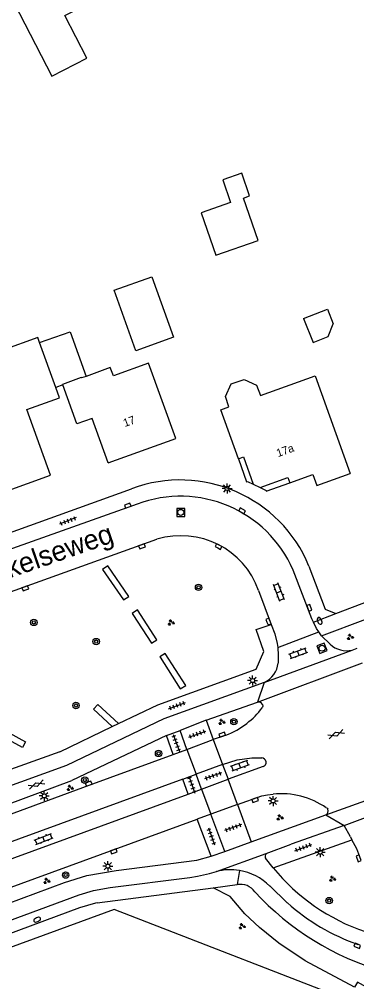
# Model space of a CAD drawing. Extents: x 137999 to 141000, y 397500 to 400501.
# Drawn here: x 138433.9 to 138476, y 400126.8 to 400247 of the extents above; entities that cross this region are included whole.
import ezdxf

# ---------------------------------------------------------------- set-up
doc = ezdxf.new("R2010")
doc.units = 0
for name, color, linetype in [('gg-afsc-erfafscheiding', 7, 'Continuous'), ('gg-anno-huisnummerreeks BGT', 7, 'Continuous'), ('gg-anno-openbare ruimte label', 7, 'Continuous'), ('gg-bbg-gedigitaliseerde bebouwing', 7, 'Continuous'), ('gg-bbg-gedigitaliseerde bijgebouw', 7, 'Continuous'), ('gg-bbg-hoofdgebouw', 7, 'Continuous'), ('gg-bbg-luifel en loopbrug', 7, 'Continuous'), ('gg-bbg-onder overbouw', 7, 'Continuous'), ('gg-bbg-pand overbouw', 7, 'Continuous'), ('gg-knt-verharding', 7, 'Continuous'), ('gg-knt-verharding nz', 7, 'Continuous'), ('gt-grn-groengrens', 7, 'Continuous'), ('gt-grn-weggrens', 7, 'Continuous'), ('gt-symb-boom', 7, 'Continuous'), ('gt-symb-brandkraan', 7, 'Continuous'), ('gt-symb-gesloten verharding', 7, 'Continuous'), ('gt-symb-groenvak', 7, 'Continuous'), ('gt-symb-klinker verharding', 7, 'Continuous'), ('gt-symb-kolk', 7, 'Continuous'), ('gt-symb-lichtmast', 7, 'Continuous'), ('gt-symb-rioolschacht', 7, 'Continuous'), ('gt-symb-tegel verharding', 7, 'Continuous')]:
    doc.layers.add(name, color=color, linetype=linetype)

# ---------------------------------------------------------------- blocks, each defined once
blk = doc.blocks.new('gt0-KL1')
at = {"layer": 'gt-symb-klinker verharding'}
for p, q in [((-1.15, 0.3), (1.15, 0.3)), ((-1, -0.3), (-1, 0.3)), ((-0.5, 0.3), (-0.5, 0.45)), ((0, -0.3), (0, 0.3)), ((0.5, 0.3), (0.5, 0.45)), ((1, -0.3), (1, 0.3)), ((-1.15, -0.3), (1.15, -0.3)), ((-0.5, -0.45), (-0.5, -0.3)), ((0.5, -0.45), (0.5, -0.3))]:
    blk.add_line(p, q, dxfattribs=at)
blk = doc.blocks.new('gt0-RS')
at = {"layer": 'gt-symb-rioolschacht'}
blk.add_lwpolyline([(-0.5, -0.5), (0.5, -0.5), (0.5, 0.5), (-0.5, 0.5)], close=True, dxfattribs=at)
blk.add_circle((0, 0), 0.375, dxfattribs=at)
blk = doc.blocks.new('gt0-GRVAK')
at = {"layer": 'gt-symb-groenvak'}
for p, q in [((-0.11, 0.19), (-0.23, 0.24)), ((-0.18, 0.15), (0.09, 0.15)), ((-0.09, 0.21), (-0.16, 0.32)), ((-0.05, 0.21), (-0.05, 0.39)), ((0, 0.21), (0.06, 0.32)), ((0.02, 0.19), (0.13, 0.24)), ((0.26, -0.05), (0.2, 0.06)), ((0.31, -0.05), (0.31, 0.13)), ((0.35, -0.05), (0.41, 0.06)), ((-0.24, -0.23), (-0.36, -0.18)), ((-0.32, -0.26), (-0.05, -0.26)), ((-0.23, -0.21), (-0.29, -0.09)), ((-0.18, -0.2), (-0.18, -0.02)), ((-0.14, -0.21), (-0.07, -0.09)), ((-0.12, -0.23), (0, -0.18)), ((0.24, -0.07), (0.12, -0.02)), ((0.17, -0.11), (0.44, -0.11)), ((0.37, -0.07), (0.49, -0.02))]:
    blk.add_line(p, q, dxfattribs=at)
blk = doc.blocks.new('gt0-BR')
at = {"layer": 'gt-symb-brandkraan'}
for centre, radius, start, end in [((-0.24, 0), 0.206, 107.5669, 252.4331), ((0.6, -2.66), 3, 106.892, 107.5669), ((0, -0.69), 0.938, 73.108, 106.892), ((-0.6, -2.66), 3, 72.4331, 73.108), ((0.24, 0), 0.206, 287.567, 72.4331), ((0.6, 2.66), 3, 252.4331, 253.108), ((0, 0.69), 0.938, 253.108, 286.8921), ((-0.6, 2.66), 3, 286.8921, 287.567)]:
    blk.add_arc(centre, radius, start, end, dxfattribs=at)
blk = doc.blocks.new('gt0-KOLK')
at = {"layer": 'gt-symb-kolk'}
blk.add_lwpolyline([(0, 0), (0.37, 0), (0.37, 0.4), (-0.38, 0.4), (-0.38, 0), (0, 0)], dxfattribs=at)
blk = doc.blocks.new('gt0-GESVH1')
at = {"layer": 'gt-symb-gesloten verharding'}
for p, q in [((-0.99, -0.26), (0.01, 0.24)), ((0.01, -0.26), (-0.99, 0.24)), ((0.01, 0.24), (1.01, -0.26)), ((1.01, 0.24), (0.01, -0.26))]:
    blk.add_line(p, q, dxfattribs=at)
blk = doc.blocks.new('gt0-TEG1')
at = {"layer": 'gt-symb-tegel verharding'}
for p, q in [((-1.13, 0), (1.12, 0)), ((-0.9, -0.25), (-0.9, 0.25)), ((-0.45, -0.25), (-0.45, 0.25)), ((0, -0.25), (0, 0.25)), ((0.45, -0.25), (0.45, 0.25)), ((0.9, -0.25), (0.9, 0.25))]:
    blk.add_line(p, q, dxfattribs=at)
blk = doc.blocks.new('gt0-LMAST')
at = {"layer": 'gt-symb-lichtmast'}
for p, q in [((-0.18, 0.17), (-0.45, 0.44)), ((0, 0.25), (0, 0.62)), ((0.17, 0.17), (0.44, 0.44)), ((-0.25, 0), (-0.63, 0)), ((-0.18, -0.18), (-0.45, -0.45)), ((0, -0.25), (0, -0.63)), ((0.44, -0.45), (0.17, -0.18)), ((0.25, 0), (0.62, 0))]:
    blk.add_line(p, q, dxfattribs=at)
blk.add_circle((0, 0), 0.25, dxfattribs=at)
blk = doc.blocks.new('gt0-BOOM')
at = {"layer": 'gt-symb-boom'}
for radius in [0.4, 0.2]:
    blk.add_circle((0, 0), radius, dxfattribs=at)

msp = doc.modelspace()

# ---------------------------------------------------------------- linework, layer by layer
at = {"layer": 'gg-afsc-erfafscheiding'}
msp.add_lwpolyline([(138478.12, 400123.23), (138445.74, 400135.8), (138423.77, 400127.8)], dxfattribs=at)
at = {"layer": 'gg-bbg-gedigitaliseerde bebouwing'}
msp.add_lwpolyline([(138430.49, 400254.29), (138437.96, 400239.91), (138442.33, 400242.16), (138439.58, 400247.48), (138445.79, 400250.68), (138440.15, 400261.64)], dxfattribs=at)
at = {"layer": 'gg-bbg-gedigitaliseerde bijgebouw'}
for points in [[(138458.4, 400217.55), (138463.7, 400219.37), (138461.87, 400224.67), (138462.62, 400224.93), (138461.65, 400227.76), (138459.28, 400226.95), (138460.26, 400224.11), (138456.58, 400222.84), (138458.4, 400217.55)], [(138453.14, 400207.3), (138448.42, 400205.61), (138445.73, 400213.15), (138450.44, 400214.83), (138453.14, 400207.3)], [(138469.37, 400209.62), (138472.34, 400210.81), (138473.08, 400208.96)], [(138469.37, 400209.62), (138470.56, 400206.65), (138472.42, 400207.4), (138473.08, 400208.96)]]:
    msp.add_lwpolyline(points, dxfattribs=at)
at = {"layer": 'gg-bbg-hoofdgebouw'}
for p, q in [((138438.44, 400201.02), (138436.43, 400206.62)), ((138444.99, 400191.59), (138453.43, 400194.66)), ((138463.09, 400188.92), (138463.94, 400188.51))]:
    msp.add_line(p, q, dxfattribs=at)
for points in [[(138436.43, 400206.62), (138436.2, 400207.27), (138431.82, 400205.68), (138432.73, 400203.14), (138425.01, 400200.35)], [(138453.43, 400194.66), (138450.03, 400204.05), (138445.65, 400202.47), (138445.24, 400203.49), (138442.22, 400202.4)], [(138442.22, 400202.4), (138441.65, 400202.2), (138441.62, 400202.25), (138439.29, 400201.4), (138439.32, 400201.33)], [(138461.23, 400192.12), (138459.04, 400198.24), (138460.06, 400198.61), (138459.61, 400199.9), (138460.34, 400201.46), (138461.95, 400202.03), (138463.51, 400201.3), (138463.98, 400200.01), (138470.82, 400202.45), (138475.19, 400190.27)], [(138425.01, 400200.35), (138426.99, 400194.87), (138426.32, 400194.66), (138429.13, 400186.95), (138437.79, 400190.07), (138434.84, 400198.26), (138438.91, 400199.72), (138438.44, 400201.02)], [(138444.99, 400191.59), (138442.99, 400197.16), (138441.07, 400196.48), (138439.32, 400201.33)], [(138467.64, 400189.11), (138470.54, 400190.15), (138471.03, 400188.79), (138475.19, 400190.27)]]:
    msp.add_lwpolyline(points, dxfattribs=at)
at = {"layer": 'gg-bbg-luifel en loopbrug'}
msp.add_line((138439.32, 400201.33), (138438.44, 400201.02), dxfattribs=at)
msp.add_lwpolyline([(138436.43, 400206.62), (138440.22, 400207.98), (138442.22, 400202.4)], dxfattribs=at)
at = {"layer": 'gg-bbg-onder overbouw'}
for points in [[(138461.23, 400192.12), (138461.87, 400192.36), (138463.09, 400188.92)], [(138463.94, 400188.51), (138467.41, 400189.76), (138467.64, 400189.11)]]:
    msp.add_lwpolyline(points, dxfattribs=at)
at = {"layer": 'gg-bbg-pand overbouw'}
for points in [[(138461.23, 400192.12), (138462.25, 400189.24), (138462.35, 400189.27), (138463.09, 400188.92)], [(138463.94, 400188.51), (138464.68, 400188.16), (138464.72, 400188.07), (138467.64, 400189.11)]]:
    msp.add_lwpolyline(points, dxfattribs=at)
at = {"layer": 'gg-knt-verharding'}
for p, q in [((138429.01, 400181.57), (138447.9, 400188.37)), ((138448.59, 400186.44), (138416.78, 400175.1)), ((138432.32, 400175.33), (138451.06, 400182.05)), ((138473.4, 400172.79), (138496.26, 400181.48)), ((138463.75, 400175.65), (138465.33, 400171.42)), ((138471.6, 400170), (138477.12, 400172.08)), ((138466.14, 400168.53), (138471.29, 400170.51)), ((138471.6, 400170), (138471.29, 400170.51)), ((138471.6, 400170), (138472.67, 400168.94)), ((138475.42, 400168.22), (138476.05, 400168.45)), ((138457.22, 400159.45), (138463.62, 400161.7)), ((138438.96, 400155.52), (138445.49, 400158.66)), ((138445.49, 400158.66), (138446.26, 400159.03)), ((138457.22, 400159.45), (138453.96, 400158.19)), ((138457.22, 400159.45), (138458.08, 400157.03)), ((138452.28, 400157.55), (138440.45, 400151.91)), ((138452.28, 400157.55), (138453.96, 400158.19)), ((138453.11, 400155.18), (138452.28, 400157.55)), ((138459.67, 400157.58), (138458.08, 400157.03)), ((138454.8, 400155.81), (138458.08, 400157.03)), ((138438.96, 400155.52), (138428.59, 400151.83)), ((138442.62, 400151.36), (138453.11, 400155.18)), ((138453.11, 400155.18), (138454.8, 400155.81)), ((138459.26, 400153.91), (138455.97, 400152.7)), ((138459.26, 400153.91), (138459.94, 400152.08)), ((138439.77, 400153.79), (138427.61, 400149.41)), ((138454.29, 400152.08), (138455.97, 400152.7)), ((138464.32, 400153.66), (138459.94, 400152.08)), ((138454.29, 400152.08), (138427.5, 400142.31)), ((138454.95, 400150.24), (138454.29, 400152.08)), ((138456.64, 400150.86), (138459.94, 400152.08)), ((138428.15, 400140.42), (138454.95, 400150.24)), ((138454.95, 400150.24), (138456.64, 400150.86)), ((138461.11, 400148.95), (138457.78, 400147.73)), ((138461.11, 400148.95), (138462.81, 400144.26)), ((138431.95, 400138.29), (138456.09, 400147.11)), ((138457.78, 400147.73), (138456.09, 400147.11)), ((138457.84, 400142.46), (138456.09, 400147.11)), ((138462.81, 400144.26), (138472.15, 400147.63)), ((138474.42, 400146.32), (138467.83, 400143.98)), ((138475.21, 400144.88), (138474.42, 400146.32)), ((138459.54, 400143.07), (138462.81, 400144.26)), ((138465.56, 400141.02), (138475.4, 400144.54)), ((138475.21, 400144.88), (138475.4, 400144.54)), ((138457.84, 400142.46), (138459.54, 400143.07)), ((138464.7, 400142.8), (138467.83, 400143.98)), ((138458.51, 400140.55), (138464.7, 400142.8)), ((138465.56, 400141.02), (138464.62, 400142.22)), ((138443.61, 400136.67), (138458.09, 400138.53)), ((138458.09, 400138.53), (138461.08, 400138.92)), ((138465.14, 400138.76), (138467.34, 400136.67))]:
    msp.add_line(p, q, dxfattribs=at)
for points in [[(138470.59, 400171.72), (138470.39, 400172.11), (138468.07, 400178.21)], [(138470.04, 400178.69), (138472.07, 400173.34), (138473.4, 400172.79)], [(138446.26, 400159.03), (138451.18, 400161.4), (138463.47, 400165.83), (138464.42, 400168.04), (138463.47, 400170.79), (138465.33, 400171.42)], [(138465.33, 400171.42), (138465.77, 400170.25), (138466.06, 400169.04), (138466.14, 400168.53)], [(138471.29, 400170.51), (138471, 400170.93), (138470.59, 400171.72)], [(138466.14, 400168.53), (138466.21, 400167.57), (138466.19, 400166.61)], [(138464.46, 400164.18), (138451.93, 400159.65), (138439.77, 400153.79)], [(138464.24, 400161.41), (138464.27, 400161.21), (138464.21, 400161.01)], [(138459.26, 400153.91), (138461.1, 400154.53), (138462.93, 400154.78), (138464.14, 400154.75)], [(138428.29, 400147.51), (138428.32, 400147.43), (138440.45, 400151.91)], [(138426.37, 400145.42), (138428.91, 400146.3), (138442.62, 400151.36)], [(138461.11, 400148.95), (138464.15, 400150), (138464.85, 400150.14), (138465.56, 400150.24)], [(138472.21, 400148.53), (138472.32, 400148.46), (138472.39, 400148.34)], [(138476.51, 400142.06), (138476.03, 400143.4), (138475.4, 400144.54)], [(138428.75, 400135.21), (138439.53, 400139.17), (138442.33, 400140.05), (138445.96, 400140.69), (138456.06, 400141.99), (138457.84, 400142.46)], [(138445.25, 400138.57), (138455.18, 400139.83), (138456.14, 400139.99), (138457.63, 400140.31), (138458.51, 400140.55)], [(138418.82, 400129.32), (138441.35, 400137.67), (138443.15, 400138.19), (138445.25, 400138.57)], [(138443.61, 400136.67), (138443.38, 400136.63), (138441.42, 400136.02), (138423.22, 400129.29)]]:
    msp.add_lwpolyline(points, dxfattribs=at)
for centre, radius, start, end in [((138453.96, 400172.06), 17.4, 22.4165, 110.3761), ((138454.01, 400172.11), 15.32, 23.4384, 110.7398), ((138454.07, 400172.23), 10.27, 19.4366, 107.0224), ((138474.74, 400171.22), 3.08, 227.8296, 282.7489), ((138463.2, 400166.91), 3.01, 294.9233, 354.1268), ((138463.78, 400161.23), 0.494, 21.912, 108.5141), ((138455.87, 400167.33), 10.46, 307.7821, 322.8389), ((138455.85, 400167.34), 10.48, 291.3729, 307.8519), ((138464.13, 400154.19), 0.562, 289.9292, 88.6202), ((138466.54, 400140.27), 10.01, 55.5369, 95.6294), ((138471.87, 400148.13), 0.571, 299.2566, 22.3419), ((138465.02, 400142.46), 0.465, 131.9666, 210.9239), ((138460.27, 400133.96), 6.83, 80.6733, 104.9879), ((138460.28, 400133.94), 6.84, 44.725, 80.7139), ((138485.35, 400157.27), 25.6, 219.3867, 251.0731), ((138461.49, 400136.74), 2.22, 35.79, 100.5803), ((138488.88, 400161.47), 34.7, 222.4881, 253.9804), ((138484.42, 400155.49), 25.41, 227.7885, 250.9841)]:
    msp.add_arc(centre, radius, start, end, dxfattribs=at)
at = {"layer": 'gg-knt-verharding nz'}
for p, q in [((138464.46, 400164.18), (138475.42, 400168.22)), ((138463.62, 400161.7), (138476.71, 400166.63)), ((138454.8, 400155.81), (138453.96, 400158.19)), ((138456.64, 400150.86), (138455.97, 400152.7)), ((138472.15, 400147.63), (138479.41, 400150.26)), ((138474.42, 400146.32), (138479.64, 400148.25)), ((138459.54, 400143.07), (138457.78, 400147.73))]:
    msp.add_line(p, q, dxfattribs=at)
at = {"layer": 'gt-grn-groengrens'}
for points in [[(138444.29, 400178.29), (138446.91, 400174.48), (138447.57, 400174.93), (138444.95, 400178.74), (138444.29, 400178.29)], [(138448.05, 400172.65), (138450.37, 400169.08), (138451.04, 400169.51), (138448.63, 400173.23), (138447.96, 400172.79), (138448.05, 400172.65)], [(138451.46, 400167.33), (138453.98, 400163.38), (138454.66, 400163.81), (138452.1, 400167.81), (138451.43, 400167.38), (138451.46, 400167.33)], [(138445.49, 400158.66), (138443.15, 400160.85), (138443.7, 400161.43), (138446.26, 400159.03)], [(138434.68, 400156.76), (138434.3, 400156.05), (138429.77, 400158.49), (138430.15, 400159.2), (138434.68, 400156.76)], [(138477.74, 400124.35), (138477.23, 400126.12), (138476.09, 400126.73), (138475.74, 400126.12), (138469.58, 400129.41), (138466.27, 400131.6), (138463.87, 400133.55), (138462.04, 400135.26), (138460.22, 400137.45), (138458.09, 400138.53)]]:
    msp.add_lwpolyline(points, dxfattribs=at)
at = {"layer": 'gt-grn-weggrens'}
for p, q in [((138470.59, 400171.72), (138473.4, 400172.79)), ((138464.46, 400164.18), (138463.62, 400161.7)), ((138458.08, 400157.03), (138459.26, 400153.91)), ((138454.8, 400155.81), (138455.97, 400152.7)), ((138461.11, 400148.95), (138459.94, 400152.08)), ((138456.64, 400150.86), (138457.78, 400147.73)), ((138472.15, 400147.63), (138474.42, 400146.32)), ((138461.38, 400140.69), (138461.08, 400138.92))]:
    msp.add_line(p, q, dxfattribs=at)

# ---------------------------------------------------------------- block references
at = {"layer": 'gt-symb-boom'}
for p in [(138456.26, 400176.05), (138435.7, 400171.67), (138443.48, 400169.28), (138440.96, 400161.3), (138460.67, 400159.28), (138451.27, 400155.31), (138442.07, 400151.98), (138439.67, 400140.12), (138472.56, 400136.93)]:
    msp.add_blockref('gt0-BOOM', p, dxfattribs=at)
at = {"layer": 'gt-symb-brandkraan'}
for p, rotation in [((138471.37, 400171.86), -66.04914468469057), ((138436.12, 400134.55), 23.642501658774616)]:
    msp.add_blockref('gt0-BR', p, dxfattribs=dict(at, rotation=rotation))
at = {"layer": 'gt-symb-gesloten verharding', "rotation": 20.120165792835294}
for p in [(138473.42, 400157.72), (138436.02, 400151.42)]:
    msp.add_blockref('gt0-GESVH1', p, dxfattribs=at)
at = {"layer": 'gt-symb-groenvak'}
for p in [(138452.82, 400171.65), (138475.18, 400169.84), (138459.15, 400159.24), (138440.21, 400150.99), (138466.4, 400147.3), (138437.3, 400139.38), (138472.96, 400139.64), (138461.68, 400133.71)]:
    msp.add_blockref('gt0-GRVAK', p, dxfattribs=at)
at = {"layer": 'gt-symb-klinker verharding'}
for p, rotation in [((138466.29, 400175.45), 110.48229689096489), ((138468.71, 400167.83), 20.247501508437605), ((138461.41, 400153.77), -159.933650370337), ((138436.93, 400144.62), 21.15264520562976)]:
    msp.add_blockref('gt0-KL1', p, dxfattribs=dict(at, rotation=rotation))
at = {"layer": 'gt-symb-kolk'}
for p, rotation in [((138447.49, 400186.05), 19.630702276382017), ((138461.6, 400185.43), -30.000727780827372), ((138449.28, 400180.99), 19.992893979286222), ((138458.66, 400180.97), -27.71850162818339), ((138434.71, 400175.76), 19.992893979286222), ((138469.89, 400173.42), -69.20927472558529), ((138464.8, 400171.7), -69.57138285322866), ((138459.28, 400157.45), 19.21431186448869), ((138442.62, 400151.36), 20.06634962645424), ((138463.25, 400149.69), -160.8586262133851), ((138445.77, 400142.91), 20.06634962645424), ((138476.43, 400142.28), 109.89485316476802), ((138476.14, 400131.47), 157.61363443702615)]:
    msp.add_blockref('gt0-KOLK', p, dxfattribs=dict(at, rotation=rotation))
at = {"layer": 'gt-symb-lichtmast'}
for p in [(138459.82, 400188.4), (138463.01, 400164.41), (138437, 400150), (138465.57, 400149.37), (138471.44, 400142.98), (138444.94, 400141.23)]:
    msp.add_blockref('gt0-LMAST', p, dxfattribs=at)
at = {"layer": 'gt-symb-rioolschacht'}
msp.add_blockref('gt0-RS', (138454.03, 400185.42), dxfattribs=at)
at = {"layer": 'gt-symb-rioolschacht', "rotation": 20.971710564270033}
msp.add_blockref('gt0-RS', (138471.67, 400168.45), dxfattribs=at)
at = {"layer": 'gt-symb-tegel verharding'}
for p, rotation in [((138439.94, 400184.36), -159.26285188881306), ((138453.59, 400161.27), 20.247501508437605), ((138453.49, 400156.62), -70.42327443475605), ((138456.1, 400157.72), 20.247501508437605), ((138458.06, 400152.52), -160.42327443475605), ((138455.44, 400151.41), -70.42327443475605), ((138460.55, 400146.06), -160.42327443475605), ((138457.88, 400144.97), -70.42327443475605), ((138469.35, 400143.55), 20.482296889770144)]:
    msp.add_blockref('gt0-TEG1', p, dxfattribs=dict(at, rotation=rotation))

# ---------------------------------------------------------------- texts
at = {"layer": 'gg-anno-huisnummerreeks BGT'}
for s, rotation, p in [('17', 19.9, (138447.06, 400196.07)), ('17a', 19.6, (138466.18, 400192.31))]:
    msp.add_text(s, height=1, rotation=rotation, dxfattribs=at).set_placement(p)
at = {"layer": 'gg-anno-openbare ruimte label'}
msp.add_text('Berkelseweg', height=2.5, rotation=19.1, dxfattribs=at).set_placement((138427.76, 400175.47))

doc.saveas('drawing.dxf')
